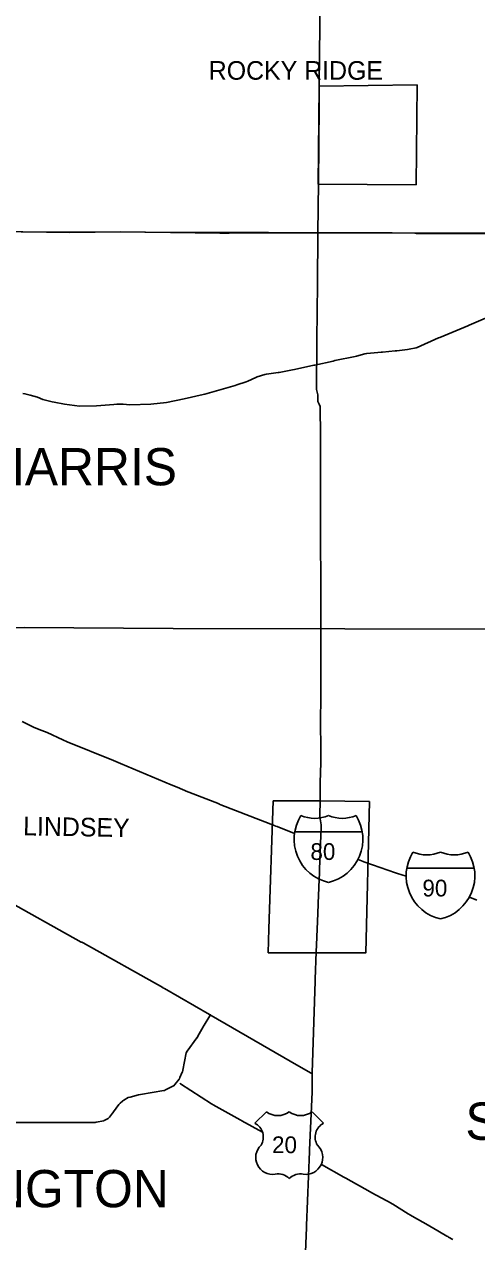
# Model space of a CAD drawing. Extents: x -232 to 448, y 619 to 1059.
# Drawn here: x 246.9 to 271.8, y 823 to 890.1 of the extents above; entities that cross this region are included whole.
import ezdxf

# ---------------------------------------------------------------- set-up
doc = ezdxf.new("R2010")
doc.units = 0
doc.layers.add('Default', color=7, linetype='Continuous')

msp = doc.modelspace()

# ---------------------------------------------------------------- linework, layer by layer
at = {"layer": 'Default'}
for p, q in [((261.755, 845.606), (265.476, 845.606)), ((267.928, 843.594), (271.648, 843.594)), ((260.191, 830.183), (259.556, 829.549)), ((260.191, 830.183), (259.556, 829.549)), ((263.346, 829.549), (262.712, 830.183)), ((263.346, 829.549), (262.712, 830.183))]:
    msp.add_line(p, q, dxfattribs=at)
for points in [[(263.107, 886.738), (263.159, 891.691)], [(263.106, 886.674), (263.05, 881.29), (268.444, 881.253)], [(263.058, 881.355), (263.095, 885.598), (263.096, 885.699), (263.107, 886.738)], [(268.444, 881.253), (268.494, 886.749), (263.106, 886.674)], [(263.034, 878.609), (263.058, 881.355)], [(238.364, 878.661), (238.375, 878.661), (239.867, 878.677), (241.988, 878.669), (244.609, 878.668), (246.763, 878.658), (249.369, 878.629), (252.168, 878.652), (257.625, 878.588)], [(240.982, 878.692), (246.674, 878.656), (273.933, 878.589)], [(257.625, 878.588), (258.139, 878.581), (262.944, 878.609), (263.034, 878.609), (265.688, 878.606), (265.769, 878.605), (268.369, 878.576), (268.435, 878.575)], [(262.962, 869.977), (262.976, 872.631), (262.976, 872.704), (263.017, 875.792), (263.017, 875.851), (263.033, 878.506), (263.033, 878.506), (263.034, 878.609)], [(268.435, 878.575), (268.462, 878.574), (273.825, 878.539), (273.836, 878.539)], [(246.77, 869.759), (246.889, 869.741), (247.165, 869.662), (247.571, 869.546), (247.879, 869.423), (248.389, 869.287), (248.504, 869.268), (249.071, 869.162), (249.895, 869.056), (250.827, 869.069), (251.784, 869.148), (251.959, 869.155), (252.294, 869.168), (252.664, 869.119), (253.829, 869.158), (254.679, 869.255), (255.66, 869.46), (256.716, 869.704), (256.802, 869.723), (258.471, 870.193), (258.572, 870.221), (259.084, 870.397), (259.165, 870.425), (259.605, 870.634), (259.693, 870.676), (260.111, 870.793), (260.198, 870.818), (260.842, 870.905), (260.897, 870.912), (261.641, 871.059), (261.745, 871.079), (262.804, 871.307), (262.86, 871.32), (263.866, 871.539), (263.965, 871.56), (265.079, 871.791), (265.154, 871.807), (265.626, 871.932), (265.722, 871.957), (266.532, 872.03), (266.532, 872.03), (266.587, 872.035), (267.288, 872.101), (267.383, 872.109), (267.974, 872.182), (268.068, 872.194), (268.439, 872.274), (268.494, 872.286), (269.684, 872.811), (269.749, 872.839), (271.301, 873.481), (271.377, 873.512), (272.52, 874.008)], [(263.174, 862.237), (263.176, 862.744), (263.177, 863.479), (263.173, 864.263), (263.174, 864.895), (263.173, 865.603), (263.167, 866.391), (263.168, 867.101), (263.169, 867.893), (263.165, 868.542), (263.151, 869.027), (263.106, 869.163), (263.037, 869.313), (263.031, 869.682), (262.962, 869.977)], [(263.192, 856.786), (263.199, 857.451), (263.2, 858.159), (263.195, 858.922), (263.193, 859.509), (263.186, 860.188), (263.18, 860.884), (263.177, 861.472), (263.173, 862.102), (263.174, 862.237)], [(241.086, 856.841), (246.842, 856.866), (255.063, 856.795), (273.979, 856.774)], [(263.149, 847.289), (263.151, 847.614), (263.15, 847.62), (263.153, 847.723), (263.164, 848.265), (263.165, 848.322), (263.178, 848.859), (263.189, 849.419), (263.194, 849.972), (263.19, 850.561), (263.181, 851.263), (263.182, 852.026), (263.197, 852.687), (263.193, 853.279), (263.192, 853.821), (263.192, 854.485), (263.191, 855.07), (263.197, 855.572), (263.194, 856.276), (263.192, 856.786)], [(246.731, 851.672), (247.396, 851.356), (247.816, 851.186), (248.117, 851.077), (248.977, 850.67), (249.221, 850.567), (251.769, 849.533), (252.16, 849.37), (254.937, 848.198), (255.278, 848.054), (255.57, 847.93), (255.864, 847.805), (255.914, 847.785), (257.588, 847.137), (257.595, 847.134), (257.689, 847.098), (260.678, 845.931), (260.698, 845.922), (260.778, 845.89), (261.74, 845.501)], [(260.568, 847.304), (260.328, 840.256), (260.292, 838.928)], [(260.292, 838.928), (265.67, 838.932), (265.884, 847.269)], [(265.884, 847.269), (263.149, 847.301), (260.568, 847.304)], [(263.121, 843.551), (263.216, 845.883), (263.216, 845.903), (263.204, 845.99), (263.145, 846.421), (263.143, 846.434), (263.144, 846.529), (263.149, 847.289)], [(241.04, 844.474), (241.087, 844.448), (245.499, 842.028), (245.533, 842.009), (245.594, 841.975), (249.993, 839.532), (250.013, 839.521), (250.088, 839.479), (254.477, 837.017), (254.483, 837.013), (254.57, 836.963), (257.06, 835.538), (257.107, 835.511)], [(265.243, 844.085), (265.518, 843.974), (265.559, 843.957), (265.619, 843.936), (267.314, 843.345), (267.363, 843.327), (267.417, 843.311), (267.893, 843.164)], [(263.082, 842.575), (263.113, 843.334)], [(263.113, 843.334), (263.121, 843.551)], [(263.065, 842.141), (263.078, 842.467), (263.079, 842.509), (263.082, 842.575)], [(263.025, 841.111), (263.065, 842.141)], [(271.379, 842.004), (271.693, 841.877), (271.709, 841.87), (271.79, 841.829)], [(262.957, 839.376), (263.025, 841.111)], [(262.717, 832.216), (262.718, 832.271), (262.719, 832.326), (262.88, 837.37), (262.88, 837.391), (262.884, 837.478), (262.943, 838.996)], [(262.943, 838.996), (262.957, 839.376)], [(244.922, 829.591), (249.672, 829.59), (249.72, 829.589), (249.78, 829.589), (250.698, 829.592), (250.749, 829.592), (250.804, 829.603), (251.228, 829.686), (251.253, 829.69), (251.326, 829.73), (251.468, 829.808), (251.478, 829.813), (251.539, 829.888), (251.708, 830.098), (251.734, 830.129), (251.774, 830.184), (252.06, 830.577), (252.066, 830.586), (252.136, 830.652), (252.254, 830.764), (252.28, 830.789), (252.342, 830.824), (252.576, 830.959), (252.588, 830.965), (252.679, 830.99), (253.149, 831.114), (253.153, 831.115), (253.255, 831.133), (254.533, 831.349), (254.574, 831.356), (254.633, 831.385), (255.069, 831.6), (255.1, 831.615), (255.145, 831.673), (255.377, 831.971), (255.396, 831.995), (255.427, 832.066), (255.558, 832.362), (255.561, 832.369), (255.581, 832.468), (255.772, 833.42), (255.774, 833.426), (255.833, 833.509), (256.366, 834.256), (256.37, 834.261), (256.42, 834.349), (256.713, 834.866), (256.73, 834.896), (256.768, 834.958), (257.079, 835.465), (257.107, 835.511)], [(257.107, 835.511), (257.154, 835.484), (261.497, 832.968), (261.508, 832.961), (261.591, 832.913), (262.67, 832.299), (262.718, 832.271)], [(255.416, 831.755), (255.462, 831.725), (257.168, 830.621), (257.197, 830.602), (257.263, 830.565), (258.751, 829.738), (258.786, 829.718), (258.847, 829.684), (259.975, 829.064)], [(262.062, 814.316), (262.064, 814.37), (262.176, 817.156), (262.177, 817.193), (262.179, 817.264), (262.198, 818.229), (262.198, 818.23), (262.201, 818.336), (262.232, 819.247), (262.233, 819.279), (262.234, 819.354), (262.251, 820.105), (262.251, 820.132), (262.254, 820.212), (262.395, 823.803), (262.397, 823.848), (262.4, 823.91), (262.571, 827.982), (262.571, 827.991), (262.575, 828.089), (262.711, 831.251), (262.711, 831.257), (262.712, 831.358), (262.717, 832.216)], [(263.215, 827.275), (263.223, 827.27), (264.468, 826.57), (264.49, 826.558), (264.564, 826.517), (265.906, 825.767), (265.918, 825.76), (266.003, 825.714), (267.064, 825.136), (267.086, 825.124), (267.158, 825.08), (268.001, 824.563), (268.035, 824.541), (268.095, 824.507), (269.237, 823.849), (269.257, 823.838), (269.333, 823.794), (270.144, 823.332), (270.188, 823.307), (270.239, 823.277), (270.477, 823.141)]]:
    msp.add_lwpolyline(points, dxfattribs=at)
for centre, radius, start, end in [((264.166, 845.196), 2.445, 147.82161, 256.99413), ((264.166, 845.196), 2.445, 147.82161, 256.99413), ((262.856, 848.296), 1.951, 247.08482, 292.91053), ((262.856, 848.296), 1.951, 247.08482, 292.91053), ((263.065, 845.196), 2.445, 283.00654, 32.17868), ((264.375, 848.296), 1.951, 247.09162, 292.90836), ((263.065, 845.196), 2.445, 283.00654, 32.17868), ((264.375, 848.296), 1.951, 247.09162, 292.90836), ((270.338, 843.184), 2.445, 147.82161, 256.99413), ((270.338, 843.184), 2.445, 147.82161, 256.99413), ((269.029, 846.283), 1.951, 247.08482, 292.91053), ((269.029, 846.283), 1.951, 247.08482, 292.91053), ((269.238, 843.184), 2.445, 283.00654, 32.17868), ((270.548, 846.284), 1.951, 247.09162, 292.90836), ((269.238, 843.184), 2.445, 283.00654, 32.17868), ((270.548, 846.284), 1.951, 247.09162, 292.90836), ((260.821, 830.984), 1.019, 231.81301, 308.18697), ((260.821, 830.984), 1.019, 231.81301, 308.18697), ((262.081, 830.984), 1.019, 231.81301, 308.18697), ((262.081, 830.984), 1.019, 231.81301, 308.18697), ((259.16, 828.783), 0.862, 329.11751, 62.61081), ((259.16, 828.783), 0.862, 329.11751, 62.61081), ((263.742, 828.783), 0.862, 117.38919, 210.88249), ((263.742, 828.783), 0.862, 117.38919, 210.88249), ((260.534, 827.66), 0.93, 133.00455, 278.72816), ((260.534, 827.66), 0.93, 133.00455, 278.72816), ((262.368, 827.66), 0.93, 261.27184, 46.99545), ((262.368, 827.66), 0.93, 261.27184, 46.99545), ((260.847, 825.927), 0.832, 43.41772, 101.87423), ((260.847, 825.927), 0.832, 43.41772, 101.87423), ((262.073, 825.871), 0.883, 79.96126, 134.74679), ((262.073, 825.871), 0.883, 79.96126, 134.74679)]:
    msp.add_arc(centre, radius, start, end, dxfattribs=at)

# ---------------------------------------------------------------- texts
for s, height, p in [('ROCKY RIDGE', 1.026, (257.017, 887.037)), ('HARRIS', 2.052, (244.898, 864.692)), ('80', 0.9234, (262.621, 844.053)), ('90', 0.9234, (268.793, 842.041)), ('SANDUSKY', 2.052, (271.161, 828.636)), ('20', 0.9234, (260.506, 827.899)), ('WASHINGTON', 2.052, (235.911, 824.918))]:
    msp.add_text(s, height=height, dxfattribs=at).set_placement(p)
msp.add_text('LINDSEY', height=1.026, rotation=359, dxfattribs=at).set_placement((246.779, 845.41))

doc.saveas('drawing.dxf')
